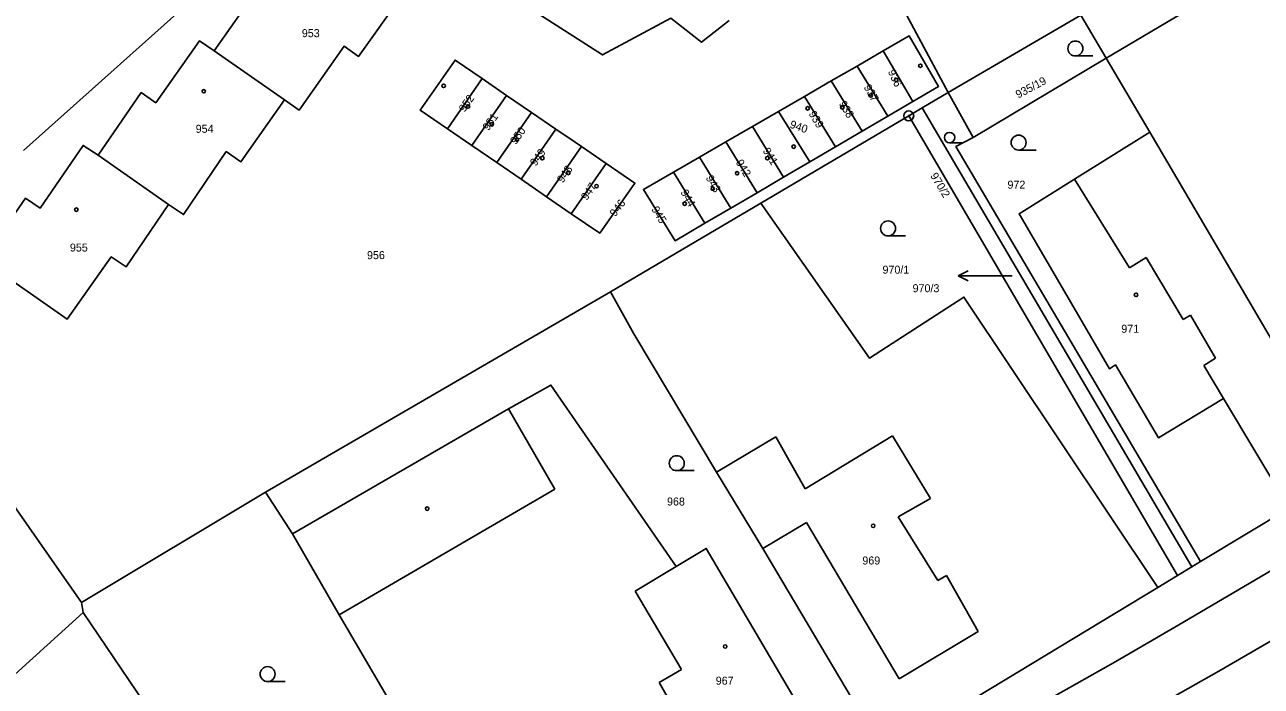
# Model space of a CAD drawing. Extents: x -587171 to -555306, y -1167727 to -1074732.
# Drawn here: x -560154.7 to -560030.6, y -1077555.8 to -1077489.4 of the extents above; entities that cross this region are included whole.
import ezdxf

# ---------------------------------------------------------------- set-up
doc = ezdxf.new("R2010")
doc.units = 0
for name, color, linetype in [('Hranice parcel', 7, 'Continuous'), ('Parcelní čísla', 7, 'Continuous'), ('Pop  PČ popisy', 7, 'Continuous'), ('Vnitřní kresba', 7, 'Continuous'), ('Značky bodu BP', 7, 'Continuous'), ('Značky budov', 7, 'Continuous'), ('Značky kultur', 7, 'Continuous')]:
    doc.layers.add(name, color=color, linetype=linetype)

msp = doc.modelspace()

# ---------------------------------------------------------------- linework, layer by layer
at = {"layer": 'Hranice parcel'}
for p, q in [((-560154.78, -1077502.03), (-560122.01, -1077472.74)), ((-560068.21, -1077484.64), (-560062.02, -1077496.23)), ((-560135.65, -1077492.06), (-560128.62, -1077496.96)), ((-560068.53, -1077492.05), (-560071.16, -1077493.57)), ((-560068.53, -1077492.05), (-560065.58, -1077497.14)), ((-560071.16, -1077493.57), (-560073.76, -1077495.07)), ((-560071.16, -1077493.57), (-560068.06, -1077498.6)), ((-560059.5, -1077500.75), (-560046.17, -1077492.77)), ((-560041.8, -1077500.22), (-560046.17, -1077492.77)), ((-560108.77, -1077494.83), (-560112.26, -1077499.86)), ((-560106.32, -1077496.51), (-560108.77, -1077494.83)), ((-560073.76, -1077495.07), (-560076.44, -1077496.63)), ((-560073.76, -1077495.07), (-560070.65, -1077500.11)), ((-560064.64, -1077497.78), (-560062.02, -1077496.23)), ((-560062.02, -1077496.23), (-560059.5, -1077500.75)), ((-560106.32, -1077496.51), (-560109.81, -1077501.55)), ((-560103.83, -1077498.22), (-560106.32, -1077496.51)), ((-560076.44, -1077496.63), (-560079.04, -1077498.13)), ((-560076.44, -1077496.63), (-560073.32, -1077501.68)), ((-560068.06, -1077498.6), (-560065.58, -1077497.14)), ((-560103.83, -1077498.22), (-560107.32, -1077503.26)), ((-560101.37, -1077499.9), (-560103.83, -1077498.22)), ((-560079.04, -1077498.13), (-560081.66, -1077499.64)), ((-560080.83, -1077507.34), (-560065.98, -1077498.57)), ((-560079.04, -1077498.13), (-560075.91, -1077503.2)), ((-560070.65, -1077500.11), (-560068.06, -1077498.6)), ((-560065.98, -1077498.57), (-560064.64, -1077497.78)), ((-560039.02, -1077544.7), (-560065.98, -1077498.57)), ((-560064.64, -1077497.78), (-560037.58, -1077543.83)), ((-560112.26, -1077499.86), (-560109.81, -1077501.55)), ((-560101.37, -1077499.9), (-560104.86, -1077504.94)), ((-560081.66, -1077499.64), (-560084.32, -1077501.18)), ((-560081.66, -1077499.64), (-560078.53, -1077504.73)), ((-560073.32, -1077501.68), (-560070.65, -1077500.11)), ((-560084.32, -1077501.18), (-560086.96, -1077502.7)), ((-560084.32, -1077501.18), (-560081.18, -1077506.28)), ((-560021.8, -1077534.29), (-560041.8, -1077500.22)), ((-560147.31, -1077502.53), (-560140.23, -1077507.47)), ((-560109.81, -1077501.55), (-560107.32, -1077503.26)), ((-560098.81, -1077501.65), (-560102.31, -1077506.7)), ((-560096.34, -1077503.35), (-560098.81, -1077501.65)), ((-560075.91, -1077503.2), (-560073.32, -1077501.68)), ((-560107.32, -1077503.26), (-560104.86, -1077504.94)), ((-560096.34, -1077503.35), (-560099.84, -1077508.4)), ((-560086.96, -1077502.7), (-560089.59, -1077504.22)), ((-560086.96, -1077502.7), (-560083.81, -1077507.82)), ((-560078.53, -1077504.73), (-560075.91, -1077503.2)), ((-560104.86, -1077504.94), (-560102.31, -1077506.7)), ((-560089.59, -1077504.22), (-560086.42, -1077509.35)), ((-560081.18, -1077506.28), (-560078.53, -1077504.73)), ((-560083.81, -1077507.82), (-560081.18, -1077506.28)), ((-560102.31, -1077506.7), (-560099.84, -1077508.4)), ((-560095.9, -1077516.24), (-560080.83, -1077507.34)), ((-560086.42, -1077509.35), (-560083.81, -1077507.82)), ((-560130.52, -1077536.35), (-560095.9, -1077516.24)), ((-560157.51, -1077535.21), (-560148.96, -1077547.42)), ((-560148.96, -1077547.42), (-560130.52, -1077536.35)), ((-560127.79, -1077540.53), (-560130.52, -1077536.35)), ((-560036.72, -1077543.31), (-560027.82, -1077537.93)), ((-560037.58, -1077543.83), (-560036.72, -1077543.31)), ((-560040.99, -1077545.9), (-560039.02, -1077544.7)), ((-560037.58, -1077543.83), (-560039.02, -1077544.7)), ((-560068.43, -1077562.5), (-560040.99, -1077545.9)), ((-560181.09, -1077577.69), (-560148.82, -1077548.43)), ((-560148.82, -1077548.43), (-560148.96, -1077547.42)), ((-560137.85, -1077564.54), (-560148.82, -1077548.43))]:
    msp.add_line(p, q, dxfattribs=at)
for points in [[(-560119.01, -1077478.13), (-560096.69, -1077492.45), (-560089.84, -1077488.77), (-560086.76, -1077491.16), (-560084.01, -1077488.99)], [(-560046.17, -1077492.77), (-560028.18, -1077482.1), (-560024.24, -1077479.68)], [(-560128.62, -1077496.96), (-560127.14, -1077498), (-560122.63, -1077491.58), (-560121.18, -1077492.61), (-560116.76, -1077486.38), (-560125.28, -1077480.53), (-560129.76, -1077486.88), (-560131.29, -1077485.78), (-560135.65, -1077492.06)], [(-560046.17, -1077492.77), (-560048.7, -1077488.46), (-560062.02, -1077496.23)], [(-560135.65, -1077492.06), (-560137.14, -1077491.04), (-560141.52, -1077497.26), (-560142.98, -1077496.23), (-560147.31, -1077502.53)], [(-560065.58, -1077497.14), (-560062.99, -1077495.62), (-560065.93, -1077490.55), (-560068.53, -1077492.05)], [(-560108.77, -1077494.83), (-560111.49, -1077492.97), (-560114.98, -1077498), (-560112.26, -1077499.86)], [(-560140.23, -1077507.47), (-560138.74, -1077508.48), (-560134.45, -1077502.15), (-560132.98, -1077503.18), (-560128.62, -1077496.96)], [(-560098.81, -1077501.65), (-560099.45, -1077501.21), (-560101.37, -1077499.9)], [(-560036.72, -1077543.31), (-560061.25, -1077501.66), (-560059.5, -1077500.75)], [(-560041.8, -1077500.22), (-560049.33, -1077504.91), (-560054.91, -1077508.4), (-560049.65, -1077517.41), (-560045.84, -1077523.95), (-560045.24, -1077523.57), (-560040.92, -1077530.87), (-560034.4, -1077526.95), (-560027.82, -1077537.93)], [(-560147.31, -1077502.53), (-560148.82, -1077501.54), (-560153.11, -1077507.82), (-560154.6, -1077506.84), (-560158.9, -1077513.07), (-560150.41, -1077518.96), (-560145.99, -1077512.72), (-560144.51, -1077513.73), (-560140.23, -1077507.47)], [(-560099.84, -1077508.4), (-560096.98, -1077510.36), (-560093.45, -1077505.32), (-560096.34, -1077503.35)], [(-560089.59, -1077504.22), (-560092.59, -1077505.96), (-560089.41, -1077511.11), (-560086.42, -1077509.35)], [(-560040.99, -1077545.9), (-560060.44, -1077516.76), (-560069.92, -1077522.88), (-560080.83, -1077507.34)], [(-560068.43, -1077562.5), (-560080.62, -1077541.99), (-560085.27, -1077534.33), (-560093.56, -1077520.46), (-560095.9, -1077516.24)], [(-560080.58, -1077570.2), (-560083.64, -1077564.92), (-560075.59, -1077560.19), (-560086.29, -1077541.98), (-560089.32, -1077543.8), (-560101.87, -1077525.59), (-560106.15, -1077527.99), (-560127.79, -1077540.53)], [(-560118.06, -1077557.27), (-560123.14, -1077548.66), (-560127.79, -1077540.53)], [(-560145.28, -1077619.37), (-560144.61, -1077619.87), (-560143.23, -1077620.49), (-560141.2, -1077620.74), (-560139.18, -1077620.34), (-560137.48, -1077619.22), (-560127.59, -1077610.74), (-560119.96, -1077604.22), (-560106.13, -1077592.68), (-560101.97, -1077589.46), (-560091.75, -1077582.02), (-560086.42, -1077578.33), (-560079.69, -1077573.89), (-560075.31, -1077571.16), (-560064.99, -1077565), (-560054.33, -1077558.48), (-560045.19, -1077553.35), (-560038.88, -1077549.66), (-560028.99, -1077543.83)]]:
    msp.add_lwpolyline(points, dxfattribs=at)
at = {"layer": 'Pop  PČ popisy'}
for p, q in [((-560061.01, -1077514.62), (-560060.01, -1077514.12)), ((-560058.01, -1077514.62), (-560061.01, -1077514.62)), ((-560061.01, -1077514.62), (-560060.01, -1077515.12)), ((-560055.59, -1077514.64), (-560058.01, -1077514.62))]:
    msp.add_line(p, q, dxfattribs=at)
at = {"layer": 'Vnitřní kresba'}
for p, q in [((-560049.33, -1077504.91), (-560043.83, -1077513.83)), ((-560043.83, -1077513.83), (-560042.17, -1077512.8)), ((-560042.17, -1077512.8), (-560038.45, -1077519.02)), ((-560038.45, -1077519.02), (-560037.71, -1077518.59)), ((-560037.71, -1077518.59), (-560035.19, -1077522.89)), ((-560035.19, -1077522.89), (-560036.36, -1077523.64)), ((-560036.36, -1077523.64), (-560034.4, -1077526.95)), ((-560106.15, -1077527.99), (-560101.47, -1077536.04)), ((-560085.27, -1077534.33), (-560079.31, -1077530.77)), ((-560079.31, -1077530.77), (-560076.38, -1077536.01)), ((-560076.38, -1077536.01), (-560067.61, -1077530.7)), ((-560067.61, -1077530.7), (-560063.81, -1077536.99)), ((-560101.47, -1077536.04), (-560123.14, -1077548.66)), ((-560063.81, -1077536.99), (-560067.04, -1077538.82)), ((-560076.23, -1077539.37), (-560080.62, -1077541.99)), ((-560066.93, -1077555.08), (-560076.23, -1077539.37)), ((-560067.04, -1077538.82), (-560063.07, -1077545.2)), ((-560089.32, -1077543.8), (-560093.43, -1077546.26)), ((-560063.07, -1077545.2), (-560062.19, -1077544.71)), ((-560062.19, -1077544.71), (-560059, -1077550.31)), ((-560034.88, -1077554.31), (-560016.91, -1077543.9)), ((-560093.43, -1077546.26), (-560088.79, -1077554.15)), ((-560059, -1077550.31), (-560066.93, -1077555.08)), ((-560088.79, -1077554.15), (-560091.02, -1077555.43)), ((-560049.03, -1077562.27), (-560034.88, -1077554.31)), ((-560091.02, -1077555.43), (-560088.19, -1077560.35))]:
    msp.add_line(p, q, dxfattribs=at)
at = {"layer": 'Značky bodu BP'}
for radius in [0.5, 0.0303]:
    msp.add_circle((-560065.98, -1077498.57), radius, dxfattribs=at)
at = {"layer": 'Značky budov'}
for centre in [(-560064.81, -1077493.54), (-560067.24, -1077494.96), (-560136.71, -1077496.1), (-560112.64, -1077495.55), (-560069.79, -1077496.53), (-560110.2, -1077497.63), (-560072.64, -1077497.72), (-560076.12, -1077497.82), (-560107.8, -1077499.42), (-560105.29, -1077500.96), (-560077.52, -1077501.66), (-560102.74, -1077502.81), (-560080.16, -1077502.82), (-560100.13, -1077504.29), (-560083.2, -1077504.33), (-560097.3, -1077505.62), (-560085.64, -1077505.88), (-560088.46, -1077507.38), (-560149.49, -1077507.98), (-560043.17, -1077516.53), (-560114.3, -1077537.99), (-560069.54, -1077539.72), (-560084.39, -1077551.83)]:
    msp.add_circle(centre, 0.175, dxfattribs=at)
at = {"layer": 'Značky kultur'}
for p, q in [((-560049.26, -1077492.56), (-560047.51, -1077492.56)), ((-560061.88, -1077501.28), (-560060.65, -1077501.28)), ((-560054.95, -1077502), (-560053.2, -1077502)), ((-560068.05, -1077510.62), (-560066.3, -1077510.62)), ((-560089.25, -1077534.18), (-560087.5, -1077534.18)), ((-560130.3, -1077555.35), (-560128.55, -1077555.35))]:
    msp.add_line(p, q, dxfattribs=at)
for centre, radius in [((-560049.26, -1077491.81), 0.75), ((-560061.88, -1077500.75), 0.525), ((-560054.95, -1077501.25), 0.75), ((-560068.05, -1077509.87), 0.75), ((-560089.25, -1077533.43), 0.75), ((-560130.3, -1077554.6), 0.75)]:
    msp.add_circle(centre, radius, dxfattribs=at)

# ---------------------------------------------------------------- texts
at = {"layer": 'Parcelní čísla'}
for s, p in [('953', (-560126.87, -1077490.67)), ('954', (-560137.52, -1077500.27)), ('972', (-560056.07, -1077505.88)), ('955', (-560150.14, -1077512.19)), ('956', (-560120.33, -1077512.95)), ('970/1', (-560068.61, -1077514.41)), ('970/3', (-560065.59, -1077516.27)), ('971', (-560044.65, -1077520.34)), ('968', (-560090.23, -1077537.68)), ('969', (-560070.63, -1077543.6)), ('967', (-560085.34, -1077555.66))]:
    msp.add_text(s, height=0.803, dxfattribs=at).set_placement(p)
for s, rotation, p in [('936', 295, (-560068.09, -1077494.13)), ('935/19', 28, (-560054.99, -1077496.84)), ('937', 300, (-560070.53, -1077495.69)), ('952', 55, (-560110.54, -1077498.26)), ('938', 301, (-560073.02, -1077497.35)), ('951', 55, (-560108.15, -1077500.12)), ('939', 301, (-560076.05, -1077498.36)), ('950', 54, (-560105.4, -1077501.51)), ('940', 341, (-560077.98, -1077499.74)), ('949', 54, (-560103.4, -1077503.68)), ('941', 301, (-560080.66, -1077502.06)), ('948', 55, (-560100.69, -1077505.37)), ('942', 301, (-560083.36, -1077503.24)), ('943', 300, (-560086.37, -1077504.8)), ('970/2', 301, (-560063.85, -1077504.57)), ('947', 56, (-560098.27, -1077507.11)), ('944', 300, (-560088.91, -1077506.24)), ('946', 53, (-560095.42, -1077508.76)), ('945', 301, (-560091.83, -1077507.93))]:
    msp.add_text(s, height=0.803, rotation=rotation, dxfattribs=at).set_placement(p)

doc.saveas('drawing.dxf')
